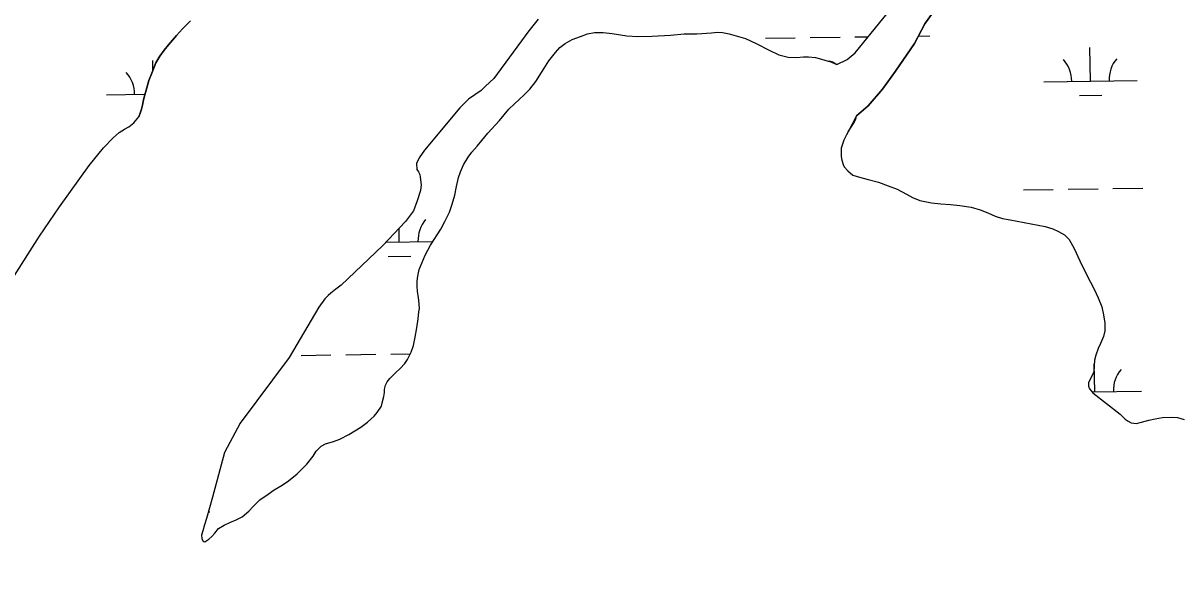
# Model space of a CAD drawing. Extents: x 3767014 to 3805179, y 361544 to 387384.
# Drawn here: x 3788077 to 3789314, y 369061 to 369658 of the extents above; entities that cross this region are included whole.
import ezdxf

# ---------------------------------------------------------------- set-up
doc = ezdxf.new("R2010")
doc.units = 0
for name, color, linetype in [('V-RIVR-EDGE', 7, 'Continuous'), ('V-TOPO-SHOR', 7, 'Continuous'), ('V-WETL-SWMP', 7, 'Continuous')]:
    doc.layers.add(name, color=color, linetype=linetype)

msp = doc.modelspace()

# ---------------------------------------------------------------- linework, layer by layer
at = {"layer": 'V-RIVR-EDGE'}
msp.add_spline([(3785266.865, 377529.211), (3785342.8, 377494.248), (3785391.258, 377467.439), (3785439.72, 377442.249), (3785475.246, 377418.707), (3785525.316, 377389.469), (3785575.383, 377359.422), (3785621.413, 377331.811), (3785722.351, 377269.288), (3785796.661, 377231.094), (3785852.385, 377199.415), (3785928.324, 377166.069), (3785964.678, 377149.804), (3786028.506, 377124.576), (3786060.018, 377113.175), (3786092.316, 377092.068), (3786117.34, 377073.405), (3786135.083, 377053.143), (3786154.458, 377039.347), (3786176.258, 377024.735), (3786206.946, 377006.867), (3786256.211, 376979.248), (3786328.098, 376942.677), (3786374.949, 376919.917), (3786491.265, 376862.208), (3786553.467, 376833.749), (3786619.713, 376805.279), (3786729.589, 376759.718), (3786796.656, 376736.099), (3786845.136, 376718.187), (3786867.767, 376712.469), (3787003.51, 376661.992), (3787089.16, 376631.048), (3787163.496, 376603.367), (3787230.559, 376578.13), (3787257.223, 376568.359), (3787300.044, 376551.27), (3787354.992, 376532.533), (3787409.127, 376512.181), (3787544.074, 376466.558), (3787612.756, 376442.126), (3787657.197, 376425.841), (3787730.724, 376398.162), (3787781.63, 376380.244), (3787834.96, 376361.511), (3787891.524, 376341.961), (3787940, 376322.432), (3787998.976, 376297.215), (3788050.697, 376281.721), (3788117.768, 376259.719), (3788176.757, 376240.164), (3788221.198, 376223.879), (3788259.981, 376209.226), (3788406.252, 376164.383), (3788541.215, 376125.23), (3788606.67, 376104.041), (3788679.39, 376077.173), (3788748.889, 376055.974), (3788871.693, 376005.528), (3788969.454, 375966.467), (3789047.013, 375933.926), (3789119.723, 375903.014), (3789155.253, 375881.09), (3789182.716, 375867.274), (3789214.225, 375854.256), (3789257.04, 375834.74), (3789281.286, 375828.21), (3789303.105, 375821.686), (3789328.955, 375809.491), (3789367.724, 375789.177), (3789414.577, 375767.225), (3789468.708, 375745.255), (3789509.105, 375728.981), (3789555.157, 375710.266), (3789585.849, 375694.015), (3789620.578, 375675.328), (3789681.97, 375646.062), (3789753.859, 375610.3), (3789792.633, 375591.603), (3789842.712, 375566.408), (3789897.64, 375539.584), (3789938.019, 375516.03), (3789968.727, 375506.25), (3790004.289, 375497.265), (3790030.972, 375494.773), (3790047.128, 375487.455), (3790077.007, 375469.589), (3790124.633, 375433.077), (3790192.442, 375382.768), (3790252.165, 375332.478), (3790290.91, 375302.459), (3790337.741, 375271.611), (3790406.357, 375220.491), (3790469.329, 375175.855), (3790570.248, 375106.054), (3790647.751, 375050.868), (3790691.367, 375028.115), (3790744.667, 374997.251), (3790806.838, 374955.852), (3790873.863, 374915.249), (3790932, 374877.903), (3791002.231, 374825.97), (3791052.265, 374782.175), (3791082.927, 374753.793), (3791131.331, 374705.149), (3791170.05, 374664.616), (3791192.631, 374638.681), (3791220.891, 374620.01), (3791288.67, 374557.569), (3791322.577, 374533.223), (3791362.944, 374504.817), (3791396.042, 374480.473), (3791434.785, 374449.645), (3791482.407, 374411.517), (3791534.052, 374365.291), (3791646.192, 374254.216), (3791707.514, 374196.644), (3791738.968, 374161.791), (3791773.65, 374123.694), (3791803.497, 374092.888), (3791829.321, 374070.18), (3791830.912, 374059.662), (3791837.316, 374032.958), (3791849.409, 374017.562), (3791884.123, 373992.405), (3791930.977, 373971.262), (3791954.393, 373955.838), (3791993.134, 373924.202), (3792026.979, 373874.785), (3792047.912, 373836.722), (3792063.186, 373799.482), (3792086.509, 373746.857), (3792112.249, 373690.181), (3792141.261, 373648.864), (3792158.993, 373624.558), (3792177.552, 373607.528), (3792214.702, 373586.409), (3792255.083, 373563.665), (3792301.119, 373538.48), (3792346.34, 373510.871), (3792382.671, 373485.71), (3792422.225, 373455.689), (3792479.537, 373411.875), (3792548.144, 373356.711), (3792619.168, 373298.307), (3792672.431, 373252.077), (3792709.534, 373212.357), (3792750.656, 373162.113), (3792839.385, 373068.08), (3792888.572, 373008.92), (3792945.027, 372945.699), (3792999.062, 372884.91), (3793053.898, 372820.884), (3793149.89, 372720.363), (3793208.761, 372653.092), (3793261.195, 372598.777), (3793315.232, 372538.796), (3793358.792, 372493.399), (3793409.592, 372432.618), (3793462.809, 372367.787), (3793498.283, 372323.219), (3793536.997, 372280.26), (3793578.124, 372232.443), (3793604.724, 372196.792), (3793668.438, 372125.466), (3793703.128, 372090.604), (3793760.41, 372034.66), (3793806.384, 371984.404), (3793839.438, 371942.268), (3793939.427, 371823.136), (3793981.333, 371763.186), (3794029.674, 371688.662), (3794050.609, 371651.408), (3794073.177, 371620.62), (3794178.796, 371488.535), (3794237.625, 371404.28), (3794268.243, 371358.106), (3794301.293, 371314.353), (3794332.724, 371269.794), (3794395.613, 371192), (3794429.476, 371149.862), (3794472.201, 371093.953), (3794523.788, 371024.274), (3794601.175, 370922.181), (3794640.679, 370871.942), (3794687.421, 370805.509), (3794733.389, 370752.828), (3794829.339, 370635.323), (3794895.463, 370557.521), (3794959.948, 370470.826), (3795013.158, 370403.569), (3795070.394, 370329.023), (3795159.854, 370203.448), (3795225.98, 370126.454), (3795296.13, 370041.363), (3795379.18, 369940.065), (3795459.001, 369841.201), (3795508.163, 369772.337), (3795554.103, 369708.333), (3795661.315, 369566.538), (3795715.338, 369500.897), (3795762.105, 369444.169), (3795798.366, 369390.703), (3795915.247, 369234.327), (3795963.601, 369165.465), (3796028.082, 369077.153), (3796043.387, 369052.853), (3796054.672, 369037.459), (3796077.242, 369007.48), (3796148.213, 368927.239), (3796183.677, 368878.627), (3796226.382, 368814.631), (3796275.531, 368740.105), (3796314.222, 368688.25), (3796353.714, 368633.158), (3796401.268, 368567.533), (3796456.873, 368487.33), (3796513.292, 368409.551), (3796545.533, 368365.8), (3796626.113, 368246.716), (3796670.449, 368188.377), (3796704.298, 368140.578), (3796751.041, 368074.145), (3796787.308, 368023.105), (3796838.907, 367958.278), (3796844.528, 367942.09), (3796845.295, 367925.104), (3796846.094, 367921.059), (3796852.559, 367919.425), (3796863.071, 367918.59), (3796875.166, 367904.003), (3796903.398, 367874.01), (3796931.629, 367844.017), (3796952.579, 367812.424), (3796982.392, 367767.87), (3797007.371, 367730.606), (3797037.194, 367690.095), (3797062.185, 367657.684), (3797075.869, 367631.77), (3797095.223, 367609.078), (3797126.665, 367569.372), (3797156.484, 367527.244), (3797212.099, 367451.085), (3797254.808, 367388.706), (3797302.183, 367327.228)], degree=3, dxfattribs=at)
at = {"layer": 'V-TOPO-SHOR'}
msp.add_line((3788309.639, 369230.175), (3788292.796, 369198.945), dxfattribs=at)
for points in [[(3788948.748, 369614.185), (3788959.637, 369619.604), (3788968.198, 369626.58), (3788997.795, 369663.042), (3789092.042, 369778.634), (3789207.816, 369917.633)], [(3788969.646, 369559.07), (3788982.099, 369569.924), (3788997.674, 369587.764), (3789011.699, 369607.163), (3789031.96, 369636.65), (3789042.88, 369657.607), (3789060.022, 369681.663), (3789097.404, 369725.879), (3789137.119, 369769.315), (3789174.513, 369819.747), (3789208.768, 369853.871), (3789232.596, 369875.627)], [(3788256.366, 369660.833), (3788247.699, 369652.196), (3788241.575, 369645.335), (3788232.902, 369635.173), (3788228.057, 369629.33), (3788223.719, 369623.229), (3788219.377, 369615.859), (3788215.029, 369604.922), (3788211.959, 369597.039), (3788209.653, 369589.155), (3788207.347, 369581.524), (3788206.065, 369576.437), (3788205.035, 369570.585), (3788204.011, 369566.26), (3788202.731, 369562.955), (3788201.134, 369558.263)], [(3788628.635, 369662.772), (3788618.938, 369650.32), (3788581.167, 369599.231), (3788572.495, 369590.848), (3788567.65, 369586.275), (3788554.141, 369576.883), (3788544.96, 369567.739), (3788506.945, 369522.251), (3788501.327, 369514.118), (3788498.515, 369508.013), (3788498.759, 369501.904), (3788500.535, 369499.356), (3788502.056, 369496.296), (3788502.56, 369493.497), (3788503.562, 369485.35), (3788502.788, 369479.243), (3788499.202, 369468.048), (3788495.108, 369457.622), (3788486.686, 369445.93), (3788461.944, 369420.014), (3788417.826, 369377.846), (3788412.219, 369373.531), (3788406.865, 369369.468), (3788403.806, 369366.674), (3788400.49, 369363.373), (3788393.854, 369354.476), (3788362.184, 369300.575), (3788309.639, 369230.175)], [(3788292.796, 369198.945), (3788279.906, 369150.862), (3788273.465, 369128.099), (3788271.402, 369121.193), (3788269.598, 369115.055), (3788268.31, 369110.195), (3788268.56, 369106.611), (3788269.578, 369104.307), (3788270.856, 369103.537), (3788271.88, 369103.279), (3788275.98, 369105.831), (3788279.312, 369108.895), (3788282.39, 369112.47), (3788286.494, 369117.324), (3788292.386, 369121.152), (3788298.534, 369123.956), (3788305.448, 369126.757), (3788311.597, 369129.815), (3788319.031, 369135.942), (3788323.391, 369141.052), (3788330.825, 369147.948), (3788339.537, 369154.071), (3788346.202, 369158.921), (3788354.656, 369163.767), (3788361.318, 369168.614), (3788370.544, 369176.02), (3788381.057, 369186.233), (3788387.729, 369194.923), (3788391.065, 369200.033), (3788396.449, 369205.396), (3788401.061, 369208.202), (3788409.509, 369210.49), (3788416.425, 369213.035), (3788426.158, 369217.879), (3788438.714, 369226.042), (3788445.89, 369231.402), (3788453.066, 369237.529), (3788456.402, 369241.617), (3788461.021, 369248.519), (3788462.569, 369254.657), (3788463.601, 369258.749), (3788464.121, 369263.099), (3788464.381, 369265.913), (3788464.642, 369267.961), (3788465.416, 369270.773), (3788467.214, 369274.352), (3788469.78, 369277.93), (3788473.112, 369281.25), (3788476.19, 369284.316), (3788481.06, 369288.656), (3788485.933, 369294.019), (3788489.013, 369298.365), (3788492.867, 369306.289), (3788495.183, 369313.195), (3788496.992, 369322.149), (3788498.804, 369332.38), (3788500.103, 369341.846), (3788501.141, 369349.522), (3788501.659, 369353.102), (3788501.164, 369361.804), (3788500.406, 369366.668), (3788499.392, 369371.276), (3788499.146, 369376.906), (3788499.156, 369382.28), (3788499.935, 369387.398), (3788501.485, 369394.816), (3788504.057, 369401.466), (3788507.658, 369410.157), (3788513.562, 369420.639), (3788524.601, 369438.018), (3788528.967, 369445.942), (3788533.85, 369455.914), (3788536.682, 369464.61), (3788539.514, 369474.327), (3788541.325, 369483.537), (3788543.389, 369493.001), (3788545.449, 369499.395), (3788548.79, 369506.555), (3788553.668, 369514.988), (3788557.774, 369520.354), (3788563.417, 369526.742), (3788568.547, 369532.618), (3788574.959, 369540.537), (3788587.526, 369554.076), (3788597.272, 369566.34), (3788603.426, 369571.958), (3788608.298, 369576.811), (3788613.681, 369581.661), (3788619.835, 369587.793), (3788626.249, 369595.968), (3788632.41, 369605.426), (3788636.774, 369612.326), (3788640.366, 369618.203), (3788647.292, 369626.891), (3788652.167, 369632.513), (3788657.549, 369636.597), (3788665.235, 369640.93), (3788674.197, 369644.24), (3788681.623, 369647.041), (3788689.303, 369648.305), (3788698.261, 369648.289)], [(3788698.261, 369648.289), (3788707.983, 369647.5), (3788723.845, 369644.911), (3788735.614, 369644.121), (3788750.968, 369644.602), (3788770.676, 369645.587), (3788785.008, 369646.839), (3788798.828, 369646.812), (3788814.44, 369648.059), (3788820.84, 369648.815), (3788826.214, 369648.549), (3788833.376, 369646.998), (3788840.792, 369644.936), (3788850.767, 369641.848), (3788862.273, 369636.451), (3788876.333, 369629.515), (3788886.558, 369624.63), (3788896.534, 369622.054), (3788905.492, 369621.779), (3788913.17, 369622.277), (3788918.288, 369622.267), (3788925.964, 369621.738), (3788932.358, 369619.934), (3788939.517, 369617.874), (3788940.513, 369617.634)], [(3788948.748, 369614.185), (3788946.702, 369615.215), (3788944.398, 369616.5), (3788940.513, 369617.634)], [(3788040.894, 369356.264), (3788053.057, 369367.436), (3788065.466, 369384.492), (3788094.695, 369430.365), (3788115.959, 369461.644), (3788148.064, 369506.121), (3788163.368, 369524.911), (3788173.584, 369535.642), (3788180.105, 369541.289), (3788185.886, 369545.055), (3788190.529, 369547.521), (3788195.614, 369551.76), (3788201.134, 369558.263)], [(3788960.903, 369542.182), (3788966.555, 369550.88), (3788968.871, 369555.742), (3788969.646, 369559.07)], [(3788960.903, 369542.182), (3788959.158, 369538.901), (3788956.336, 369533.285), (3788953.509, 369524.608), (3788953.501, 369520.264), (3788953.237, 369515.668), (3788953.995, 369511.578), (3788955.518, 369507.235), (3788956.536, 369504.679), (3788960.614, 369500.327), (3788965.713, 369495.721), (3788973.117, 369493.663), (3788982.308, 369491.088), (3788993.286, 369488.258), (3789003.751, 369484.406), (3789013.45, 369480.555), (3789023.401, 369475.171), (3789029.781, 369471.583), (3789037.436, 369468.503), (3789050.204, 369466.18), (3789060.163, 369465.138), (3789070.378, 369464.352), (3789080.34, 369463.311), (3789092.595, 369461.499), (3789102.041, 369458.67), (3789110.464, 369455.332), (3789118.119, 369451.742), (3789126.289, 369449.428), (3789134.204, 369447.88), (3789171.738, 369440.654), (3789180.164, 369438.338), (3789186.287, 369435.518), (3789192.667, 369431.674), (3789197.51, 369426.81), (3789202.855, 369417.094), (3789208.958, 369403.798), (3789216.591, 369388.459), (3789224.226, 369373.627), (3789228.55, 369364.424), (3789232.619, 369354.71), (3789234.388, 369346.022), (3789235.648, 369337.079), (3789235.888, 369328.905), (3789234.343, 369323.033), (3789231.263, 369315.632), (3789228.699, 369310.272), (3789226.131, 369302.871), (3789224.589, 369297.765), (3789224.318, 369291.124), (3789223.796, 369284.996), (3789222.512, 369281.932), (3789220.718, 369278.614), (3789218.154, 369273.511), (3789218.148, 369269.935), (3789219.164, 369266.867), (3789222.731, 369262.519), (3789252.061, 369239.729), (3789257.67, 369234.609), (3789260.732, 369232.305), (3789264.048, 369230.509), (3789269.665, 369229.987), (3789275.033, 369231.254), (3789282.957, 369233.538), (3789289.598, 369234.801), (3789297.52, 369236.063), (3789306.718, 369236.557), (3789313.613, 369236.286), (3789320.761, 369234.228)]]:
    msp.add_lwpolyline(points, dxfattribs=at)
at = {"layer": 'V-WETL-SWMP'}
for p, q in [((3788872.136, 369642.373), (3788904.133, 369642.818)), ((3788920.131, 369643.04), (3788952.128, 369643.485)), ((3788968.126, 369643.707), (3788982.258, 369643.903)), ((3789036.102, 369644.601), (3789048.242, 369644.769)), ((3789220.246, 369596.412), (3789219.746, 369632.408)), ((3788216.171, 369607.799), (3788216.022, 369618.474)), ((3789170.251, 369595.717), (3789270.241, 369597.106)), ((3788166.527, 369581.783), (3788207.597, 369582.353)), ((3789208.462, 369580.815), (3789232.459, 369581.149)), ((3789148.449, 369479.971), (3789180.446, 369480.416)), ((3789196.444, 369480.638), (3789228.441, 369481.082)), ((3789244.439, 369481.305), (3789276.436, 369481.749)), ((3788480.063, 369424.303), (3788479.862, 369438.789)), ((3788465.843, 369424.106), (3788516.21, 369424.805)), ((3788468.278, 369408.707), (3788492.276, 369409.04)), ((3788374.896, 369302.76), (3788406.893, 369303.205)), ((3788422.892, 369303.427), (3788454.888, 369303.871)), ((3788470.887, 369304.094), (3788491.941, 369304.386)), ((3789224.867, 369263.769), (3789224.444, 369294.213)), ((3789221.741, 369263.725), (3789274.862, 369264.463)), ((3788275.471, 369135.19), (3788277.213, 369135.214))]:
    msp.add_line(p, q, dxfattribs=at)
for points in [[(3789060.021, 369681.662), (3789042.879, 369657.608), (3789031.96, 369636.65), (3789011.699, 369607.163)], [(3788065.466, 369384.492), (3788094.695, 369430.365), (3788115.96, 369461.644), (3788148.064, 369506.12), (3788163.368, 369524.911), (3788173.583, 369535.643), (3788180.104, 369541.289), (3788185.887, 369545.055), (3788190.528, 369547.521), (3788195.614, 369551.76), (3788201.134, 369558.262), (3788202.731, 369562.955), (3788204.01, 369566.261), (3788205.036, 369570.585), (3788206.066, 369576.437), (3788207.348, 369581.524), (3788209.654, 369589.155), (3788211.96, 369597.04), (3788215.029, 369604.923), (3788219.377, 369615.858), (3788223.718, 369623.23), (3788228.056, 369629.33), (3788232.903, 369635.173), (3788241.576, 369645.336), (3788247.698, 369652.196), (3788256.367, 369660.832)], [(3788628.635, 369662.773), (3788618.938, 369650.32), (3788581.166, 369599.231), (3788572.495, 369590.848), (3788567.65, 369586.276), (3788554.141, 369576.884), (3788544.959, 369567.739), (3788506.944, 369522.251), (3788501.328, 369514.117), (3788498.516, 369508.013), (3788498.759, 369501.904), (3788500.535, 369499.355), (3788502.057, 369496.297), (3788502.56, 369493.496), (3788503.562, 369485.349), (3788502.787, 369479.242), (3788499.201, 369468.049), (3788495.108, 369457.621), (3788486.686, 369445.929), (3788461.944, 369420.014), (3788417.826, 369377.847), (3788412.218, 369373.531), (3788406.865, 369369.468), (3788403.805, 369366.674), (3788400.489, 369363.372), (3788393.854, 369354.476), (3788362.185, 369300.576), (3788309.639, 369230.176), (3788292.795, 369198.946), (3788279.906, 369150.862), (3788273.464, 369128.099), (3788271.403, 369121.193), (3788269.599, 369115.055), (3788268.31, 369110.196), (3788268.559, 369106.612), (3788269.578, 369104.307), (3788270.856, 369103.537), (3788271.88, 369103.279), (3788275.979, 369105.83), (3788279.312, 369108.895), (3788282.39, 369112.471), (3788286.494, 369117.325), (3788292.387, 369121.152), (3788298.534, 369123.955), (3788305.449, 369126.757), (3788311.597, 369129.815), (3788319.03, 369135.943), (3788323.39, 369141.052), (3788330.825, 369147.947), (3788339.538, 369154.072), (3788346.201, 369158.921), (3788354.655, 369163.766), (3788361.318, 369168.615), (3788370.545, 369176.019), (3788381.057, 369186.234), (3788387.728, 369194.922), (3788391.065, 369200.033), (3788396.449, 369205.397), (3788401.061, 369208.203), (3788409.51, 369210.489)], [(3788409.51, 369210.489), (3788416.425, 369213.035), (3788426.158, 369217.878), (3788438.714, 369226.042), (3788445.89, 369231.402), (3788453.067, 369237.53), (3788456.402, 369241.618), (3788461.021, 369248.518), (3788463.601, 369258.749), (3788464.121, 369263.099), (3788464.382, 369265.913), (3788464.642, 369267.96), (3788465.415, 369270.773), (3788467.214, 369274.352), (3788469.78, 369277.93), (3788476.19, 369284.315), (3788481.061, 369288.656), (3788485.933, 369294.02), (3788489.013, 369298.365), (3788492.867, 369306.29), (3788495.183, 369313.195), (3788496.992, 369322.148), (3788498.804, 369332.381), (3788500.102, 369341.847), (3788501.14, 369349.522), (3788501.659, 369353.103), (3788501.164, 369361.805), (3788500.406, 369366.669), (3788499.392, 369371.277), (3788499.147, 369376.907), (3788499.157, 369382.281), (3788499.935, 369387.398), (3788501.485, 369394.816), (3788504.057, 369401.465), (3788507.657, 369410.158), (3788513.563, 369420.639), (3788524.601, 369438.019), (3788528.967, 369445.943), (3788533.849, 369455.914), (3788536.681, 369464.609), (3788539.515, 369474.328), (3788541.324, 369483.537), (3788543.39, 369493.001), (3788545.45, 369499.395), (3788548.79, 369506.554), (3788553.669, 369514.989), (3788557.774, 369520.355), (3788563.416, 369526.741), (3788568.546, 369532.617), (3788574.959, 369540.538), (3788587.525, 369554.076), (3788597.273, 369566.34), (3788603.426, 369571.958), (3788608.298, 369576.811), (3788613.681, 369581.662), (3788619.835, 369587.792), (3788626.249, 369595.968), (3788632.409, 369605.425), (3788636.773, 369612.326), (3788640.367, 369618.204), (3788647.293, 369626.891), (3788652.167, 369632.512), (3788657.549, 369636.596), (3788665.234, 369640.931), (3788674.197, 369644.24), (3788681.624, 369647.041), (3788689.304, 369648.305), (3788698.26, 369648.288), (3788707.983, 369647.501), (3788723.844, 369644.911), (3788735.614, 369644.12), (3788750.969, 369644.602), (3788770.676, 369645.587), (3788785.009, 369646.838), (3788798.828, 369646.811), (3788814.44, 369648.06), (3788820.839, 369648.815), (3788826.213, 369648.549), (3788833.375, 369646.999), (3788840.792, 369644.937), (3788850.767, 369641.847), (3788862.272, 369636.451), (3788876.333, 369629.514), (3788886.559, 369624.631), (3788896.535, 369622.053), (3788905.491, 369621.779), (3788913.169, 369622.276), (3788918.287, 369622.266), (3788925.963, 369621.739), (3788932.357, 369619.935), (3788939.518, 369617.874), (3788940.513, 369617.635), (3788948.748, 369614.186), (3788959.637, 369619.604), (3788968.198, 369626.58), (3788997.796, 369663.042)], [(3789011.699, 369607.163), (3788997.675, 369587.765), (3788982.1, 369569.924), (3788969.646, 369559.07), (3788960.903, 369542.181), (3788959.157, 369538.9), (3788956.336, 369533.286), (3788953.51, 369524.607), (3788953.501, 369520.265), (3788953.237, 369515.668), (3788953.995, 369511.579), (3788955.519, 369507.234), (3788956.536, 369504.678), (3788960.614, 369500.327), (3788965.714, 369495.72), (3788973.117, 369493.662), (3788982.308, 369491.089), (3788993.286, 369488.258), (3789003.751, 369484.406), (3789013.45, 369480.556), (3789023.401, 369475.172), (3789029.78, 369471.584), (3789037.436, 369468.503), (3789050.203, 369466.18), (3789060.163, 369465.138), (3789070.379, 369464.352), (3789080.339, 369463.311), (3789092.596, 369461.499), (3789102.041, 369458.67), (3789110.464, 369455.333), (3789118.12, 369451.742), (3789126.289, 369449.427), (3789134.204, 369447.879), (3789171.738, 369440.654), (3789180.163, 369438.338), (3789186.288, 369435.517), (3789192.666, 369431.673), (3789197.51, 369426.81), (3789202.855, 369417.093), (3789208.959, 369403.799), (3789216.592, 369388.458), (3789224.226, 369373.628), (3789228.55, 369364.424), (3789232.618, 369354.71), (3789234.389, 369346.022), (3789235.648, 369337.079), (3789235.888, 369328.905), (3789234.344, 369323.033), (3789231.264, 369315.632), (3789228.699, 369310.273), (3789226.13, 369302.87), (3789224.588, 369297.765), (3789224.319, 369291.124), (3789223.797, 369284.995), (3789222.513, 369281.932), (3789220.719, 369278.615), (3789218.155, 369273.511), (3789218.148, 369269.935), (3789219.163, 369266.868), (3789222.731, 369262.519), (3789252.061, 369239.728), (3789257.67, 369234.608), (3789260.731, 369232.304), (3789264.048, 369230.509), (3789269.666, 369229.987), (3789275.033, 369231.254), (3789282.956, 369233.537), (3789289.599, 369234.801), (3789297.52, 369236.063), (3789306.717, 369236.556), (3789313.613, 369236.287), (3789320.761, 369234.229)]]:
    msp.add_lwpolyline(points, dxfattribs=at)
for centre, start, end in [((3789165.002, 369596.119), 0.024037, 41.567696), ((3789275.477, 369597.654), 140.024034, 181.567693), ((3788161.278, 369582.185), 0.024038, 41.567696), ((3788535.294, 369425.545), 140.024034, 181.567692), ((3789280.098, 369265.011), 140.024034, 181.567693)]:
    msp.add_arc(centre, 35.246, start, end, dxfattribs=at)

doc.saveas('drawing.dxf')
